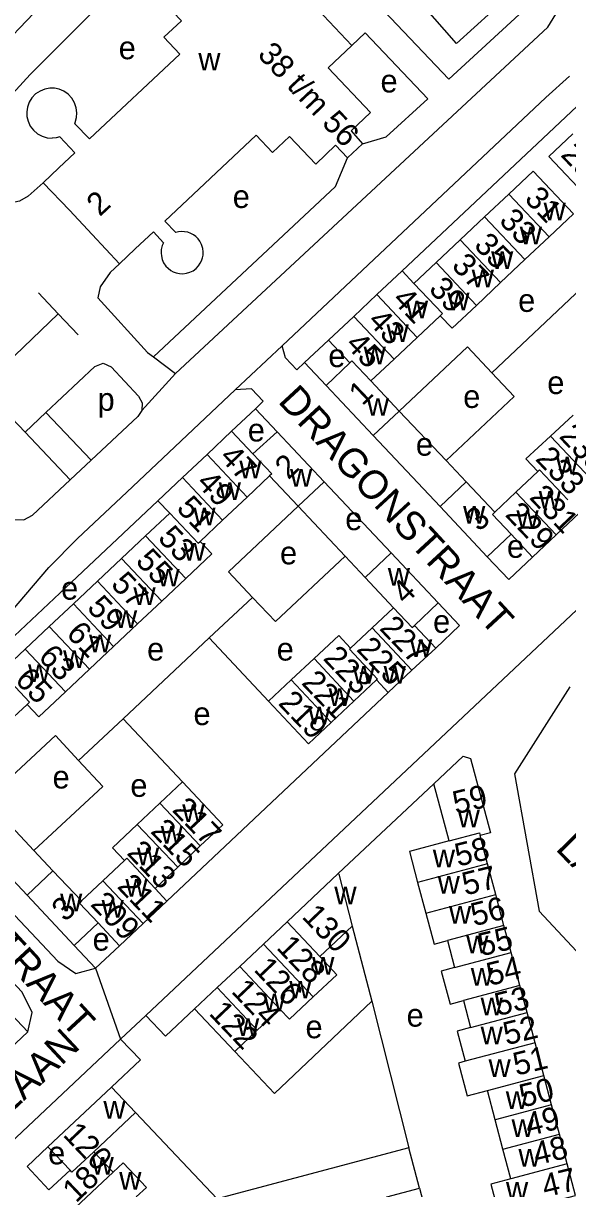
# Model space of a CAD drawing. Extents: x 161258 to 163262, y 380749 to 382054.
# Drawn here: x 162662.9 to 162757.6, y 381217.9 to 381420.7 of the extents above; entities that cross this region are included whole.
import ezdxf

# ---------------------------------------------------------------- set-up
doc = ezdxf.new("R2010")
doc.units = 0
for name, color, linetype in [('BLT_Basislijn', 7, 'Continuous'), ('BLT_Bebouwing', 7, 'Continuous'), ('BLT_Centroide', 7, 'Continuous'), ('BLT_Huisnummer', 7, 'Continuous'), ('BLT_Huisnummer_ tussenligend', 7, 'Continuous'), ('BLT_Huisnummer_reeks', 7, 'Continuous'), ('BLT_Onderverdeling_panden', 7, 'Continuous'), ('BLT_Straatnaam', 7, 'Continuous'), ('BLT_Vlakafsluiter', 7, 'Continuous')]:
    doc.layers.add(name, color=color, linetype=linetype)

msp = doc.modelspace()

# ---------------------------------------------------------------- linework, layer by layer
at = {"layer": 'BLT_Basislijn'}
for p, q in [((162700.64, 381449.21), (162736.92, 381410.94)), ((162728.79, 381377.61), (162773.03, 381419.23)), ((162684.19, 381248.03), (162860.79, 381414.31)), ((162757.9, 381411.48), (162753.82, 381407.78)), ((162707.92, 381364.54), (162753.82, 381407.78)), ((162665.55, 381373.76), (162668.97, 381370.12)), ((162759.99, 381374.58), (162744.42, 381359.86)), ((162668.97, 381370.12), (162655.68, 381357.43)), ((162668.97, 381370.12), (162672.4, 381366.48)), ((162711.83, 381361.64), (162715.96, 381365.53)), ((162715.55, 381357.67), (162711.83, 381361.64)), ((162663.19, 381349.51), (162655.68, 381357.43)), ((162699.12, 381349.68), (162703.26, 381353.58)), ((162707.06, 381349.56), (162703.26, 381353.58)), ((162663.19, 381349.51), (162666.82, 381352.94)), ((162674.69, 381344.65), (162666.82, 381352.94)), ((162736.43, 381344.58), (162728.29, 381353.18)), ((162671.04, 381341.23), (162663.19, 381349.51)), ((162723.75, 381348.92), (162735.4, 381336.59)), ((162674.69, 381344.65), (162671.04, 381341.23)), ((162739.93, 381340.87), (162736.43, 381344.58)), ((162715.23, 381340.91), (162726.91, 381328.51)), ((162670.25, 381322.45), (162686.3, 381337.6)), ((162710.69, 381336.63), (162718.86, 381327.95)), ((162718.86, 381327.95), (162722.36, 381324.24)), ((162660.68, 381318.12), (162667.32, 381326)), ((162656.97, 381309.98), (162670.25, 381322.45)), ((162695.24, 381313.71), (162702.77, 381320.78)), ((162680.27, 381299.66), (162695.24, 381313.71)), ((162705.55, 381302.73), (162695.24, 381313.71)), ((162726.38, 381304.2), (162687.86, 381267.93)), ((162680.27, 381299.66), (162672.51, 381292.38)), ((162690.6, 381288.66), (162680.27, 381299.66)), ((162717.69, 381272.71), (162734.3, 381288.32)), ((162664.73, 381276.72), (162656.44, 381285.54)), ((162651.89, 381281.31), (162663.55, 381268.95)), ((162668.04, 381273.2), (162664.73, 381276.72)), ((162720.11, 381263.58), (162723.55, 381250.5)), ((162671.75, 381260.19), (162675.45, 381256.24)), ((162679.61, 381260.16), (162675.45, 381256.24)), ((162723.55, 381250.5), (162729.95, 381224.96)), ((162679.81, 381243.91), (162684.19, 381248.03)), ((162682.41, 381231.14), (162696.59, 381216.08)), ((162729.95, 381224.96), (162696.59, 381216.08)), ((162731.81, 381217.97), (162729.95, 381224.96))]:
    msp.add_line(p, q, dxfattribs=at)
for points in [[(162685.52, 381362.62), (162689.34, 381359.75), (162754.17, 381420.02), (162756.78, 381424.23), (162756.78, 381427.1), (162755.23, 381430.38), (162719.65, 381468.2)], [(162654.22, 381401.03), (162648.89, 381405.9), (162674.42, 381432.63), (162683.03, 381441.1), (162682.65, 381444.13)], [(162687.34, 381431.45), (162683.35, 381430.56), (162676.23, 381423.97), (162664.05, 381411.75), (162654.22, 381401.03)], [(162736.92, 381410.94), (162751.32, 381424.18), (162751.95, 381425.44), (162752, 381427.1), (162751.37, 381428.45), (162751.03, 381428.81), (162750.55, 381428.36)], [(162720.04, 381416.83), (162722.37, 381419.02), (162733.24, 381407.56)], [(162721.87, 381399.7), (162726.01, 381400.91), (162733.24, 381407.56)], [(162685.52, 381362.62), (162717.18, 381392.26), (162719.26, 381397.26)], [(162666.32, 381392.94), (162663.7, 381390.6), (162662.19, 381389.74), (162660.57, 381389.36), (162654.37, 381395.29)], [(162679.61, 381378.82), (162677.99, 381377.31), (162676.23, 381374.8), (162675.86, 381372.91), (162684.47, 381363.41), (162685.52, 381362.62)], [(162711.83, 381361.64), (162710.49, 381360.36), (162708.52, 381362.45), (162707.92, 381364.54)], [(162728.29, 381353.18), (162740.19, 381364.36), (162744.42, 381359.86)], [(162666.82, 381352.94), (162675.33, 381360.97), (162676.76, 381361.52), (162678.14, 381360.88), (162682.92, 381355.77), (162683.54, 381354.61), (162683.51, 381353.31)], [(162744.42, 381359.86), (162748.3, 381355.73), (162736.43, 381344.58)], [(162667.32, 381326), (162672.32, 381331.01), (162680.92, 381339.11), (162699.77, 381356.87)], [(162703.26, 381353.58), (162704.64, 381354.9), (162702.61, 381357.06), (162699.77, 381356.87)], [(162641.84, 381352.81), (162658.91, 381335.4), (162660.72, 381334.34), (162663, 381334.25), (162664.49, 381335.1), (162671.04, 381341.23)], [(162683.51, 381353.31), (162682.8, 381352.24), (162674.69, 381344.65)], [(162710.69, 381336.63), (162698.57, 381325.23), (162702.77, 381320.78)], [(162702.77, 381320.78), (162706.75, 381316.55), (162718.86, 381327.95)], [(162751.49, 381327.79), (162747.33, 381323.87), (162743.6, 381327.83)], [(162735.08, 381319.81), (162738.79, 381315.86), (162734.64, 381311.96)], [(162757.96, 381305.23), (162748.36, 381290.05), (162752.63, 381266.16), (162764.01, 381254), (162761.84, 381239.98), (162769.26, 381221.52), (162797.87, 381236.28), (162811.06, 381248.81)], [(162656.44, 381285.54), (162668.47, 381296.73), (162672.51, 381292.38)], [(162637.12, 381291.15), (162668.87, 381257.48), (162672.03, 381255.34), (162675.45, 381256.24)], [(162672.51, 381292.38), (162676.72, 381287.86), (162664.73, 381276.72)], [(162663.68, 381245.16), (162664.42, 381248.53), (162662.71, 381252.08), (162631.12, 381285.63)], [(162723.55, 381250.5), (162706.56, 381234.46), (162699.68, 381241.74)], [(162659.54, 381241.27), (162663.68, 381245.16), (162659.77, 381249.31)], [(162692.68, 381249.16), (162687.65, 381244.41), (162684.19, 381248.03)], [(162638.94, 381198.45), (162637.46, 381204.03), (162679.81, 381243.91)], [(162678.25, 381235.56), (162683.26, 381240.28), (162679.81, 381243.91)], [(162667.35, 381217.67), (162663.54, 381221.72), (162667.17, 381225.14)]]:
    msp.add_lwpolyline(points, dxfattribs=at)
at = {"layer": 'BLT_Bebouwing'}
for p, q in [((162706.96, 381430.75), (162720.04, 381416.83)), ((162721.87, 381399.7), (162719.26, 381397.26)), ((162743.14, 381386.98), (162747.37, 381390.95)), ((162687.52, 381386.26), (162689.4, 381384.26)), ((162738.92, 381383), (162743.14, 381386.98)), ((162758.59, 381387.51), (162754.37, 381383.53)), ((162734.69, 381379.03), (162738.92, 381383)), ((162754.37, 381383.53), (162750.15, 381379.55)), ((162730.85, 381375.42), (162734.69, 381379.03)), ((162745.93, 381375.57), (162750.15, 381379.55)), ((162724.39, 381373.47), (162728.79, 381377.61)), ((162728.79, 381377.61), (162730.85, 381375.42)), ((162741.71, 381371.59), (162745.93, 381375.57)), ((162724.39, 381373.47), (162720.37, 381369.68)), ((162720.37, 381369.68), (162715.96, 381365.53)), ((162731.4, 381366), (162735.43, 381369.78)), ((162727.38, 381362.22), (162731.4, 381366)), ((162715.96, 381365.53), (162719.68, 381361.58)), ((162723.35, 381358.44), (162727.38, 381362.22)), ((162728.29, 381353.18), (162723.35, 381358.44)), ((162723.75, 381348.92), (162728.29, 381353.18)), ((162754.6, 381348.83), (162758.57, 381352.5)), ((162694.85, 381345.66), (162699.12, 381349.68)), ((162699.12, 381349.68), (162702.83, 381345.75)), ((162690.57, 381341.63), (162694.85, 381345.66)), ((162686.3, 381337.6), (162690.57, 381341.63)), ((162705.72, 381341.9), (162701.84, 381338.24)), ((162705.72, 381341.9), (162710.69, 381336.63)), ((162748.6, 381339.1), (162752.38, 381342.67)), ((162710.69, 381336.63), (162715.23, 381340.91)), ((162735.4, 381336.59), (162739.93, 381340.87)), ((162739.93, 381340.87), (162744.91, 381335.61)), ((162686.3, 381337.6), (162688.36, 381335.44)), ((162697.56, 381334.22), (162701.84, 381338.24)), ((162744.91, 381335.61), (162748.6, 381339.1)), ((162688.36, 381335.44), (162684.17, 381331.49)), ((162693.63, 381330.51), (162697.56, 381334.22)), ((162679.97, 381327.54), (162684.17, 381331.49)), ((162675.78, 381323.6), (162679.97, 381327.54)), ((162722.36, 381324.24), (162726.91, 381328.51)), ((162671.59, 381319.65), (162675.78, 381323.6)), ((162686.96, 381320.12), (162691.15, 381324.07)), ((162727.32, 381318.96), (162722.36, 381324.24)), ((162671.59, 381319.65), (162667.39, 381315.7)), ((162682.77, 381316.17), (162686.96, 381320.12)), ((162723.58, 381315.45), (162727.32, 381318.96)), ((162663.2, 381311.75), (162667.39, 381315.7)), ((162678.58, 381312.22), (162682.77, 381316.17)), ((162659.01, 381307.81), (162663.2, 381311.75)), ((162674.39, 381308.27), (162678.58, 381312.22)), ((162709.51, 381306.42), (162713.46, 381310.12)), ((162670.2, 381304.32), (162674.39, 381308.27)), ((162705.55, 381302.73), (162709.51, 381306.42)), ((162724.34, 381306.4), (162720.4, 381302.69)), ((162720.4, 381302.69), (162716.46, 381298.98)), ((162659.68, 381298.51), (162663.54, 381302.14)), ((162686.65, 381284.94), (162690.6, 381288.66)), ((162736.95, 381278.38), (162734.3, 381288.32)), ((162682.72, 381281.24), (162686.65, 381284.94)), ((162744.15, 381279.78), (162742.37, 381279.31)), ((162743.67, 381274.41), (162742.37, 381279.31)), ((162693.67, 381277.51), (162689.75, 381273.8)), ((162676.74, 381271.47), (162680.47, 381275)), ((162745.09, 381269.04), (162743.67, 381274.41)), ((162663.55, 381268.95), (162668.04, 381273.2)), ((162668.04, 381273.2), (162673.01, 381267.94)), ((162689.75, 381273.8), (162685.82, 381270.1)), ((162708.77, 381264.3), (162717.69, 381272.71)), ((162717.69, 381272.71), (162717.76, 381272.63)), ((162717.76, 381272.63), (162720.11, 381263.58)), ((162673.01, 381267.94), (162676.74, 381271.47)), ((162731.48, 381271.16), (162732.91, 381265.79)), ((162671.75, 381260.19), (162663.55, 381268.95)), ((162746.51, 381263.7), (162745.09, 381269.04)), ((162704.66, 381260.44), (162708.77, 381264.3)), ((162675.9, 381264.11), (162671.75, 381260.19)), ((162720.11, 381263.58), (162714.45, 381258.26)), ((162747.76, 381258.98), (162746.51, 381263.7)), ((162700.54, 381256.55), (162704.66, 381260.44)), ((162736.68, 381261.05), (162737.93, 381256.35)), ((162749.29, 381253.24), (162747.76, 381258.98)), ((162696.61, 381252.86), (162700.54, 381256.55)), ((162696.61, 381252.86), (162692.68, 381249.16)), ((162750.53, 381248.55), (162749.29, 381253.24)), ((162739.45, 381250.63), (162740.71, 381245.91)), ((162692.68, 381249.16), (162699.68, 381241.74)), ((162707.53, 381249.14), (162703.6, 381245.44)), ((162751.94, 381243.24), (162750.53, 381248.55)), ((162699.68, 381241.74), (162703.6, 381245.44)), ((162753.45, 381237.55), (162751.94, 381243.24)), ((162754.81, 381232.45), (162753.45, 381237.55)), ((162667.17, 381225.14), (162678.25, 381235.56)), ((162678.25, 381235.56), (162682.41, 381231.14)), ((162744.98, 381229.84), (162743.62, 381234.96)), ((162756.16, 381227.33), (162754.81, 381232.45)), ((162682.41, 381231.14), (162675.13, 381224.3)), ((162746.34, 381224.72), (162744.98, 381229.84)), ((162757.52, 381222.2), (162756.16, 381227.33)), ((162671.01, 381221.1), (162667.17, 381225.14)), ((162675.13, 381224.3), (162678.5, 381220.73)), ((162747.7, 381219.6), (162746.34, 381224.72)), ((162667.35, 381217.67), (162671.01, 381221.1)), ((162731.81, 381217.97), (162733.91, 381210.07))]:
    msp.add_line(p, q, dxfattribs=at)
for points in [[(162750.55, 381428.36), (162738.24, 381417.16), (162722.76, 381434.86), (162722.34, 381434.46), (162707.76, 381447.96), (162714.75, 381455.51), (162713.93, 381456.39), (162719.41, 381461.51)], [(162687.34, 381431.45), (162687.68, 381431.09), (162689.38, 381429.28), (162685.84, 381425.95), (162690.38, 381421.11), (162687.34, 381418.26), (162690.1, 381415.32), (162674.39, 381400.56), (162671.86, 381403.18)], [(162720.04, 381416.83), (162715.93, 381412.96), (162723.28, 381405.14), (162719.9, 381401.95), (162721.87, 381399.7)], [(162671.86, 381403.18), (162672.11, 381404.29), (162672.18, 381405.11), (162672.08, 381405.98), (162671.79, 381406.84), (162671.32, 381407.64), (162670.68, 381408.33), (162669.94, 381408.85), (162669.14, 381409.2), (162668.33, 381409.37), (162667.51, 381409.39), (162666.65, 381409.24), (162665.81, 381408.9), (162665.03, 381408.38), (162664.39, 381407.71), (162663.91, 381406.93), (162663.61, 381406.11), (162663.49, 381405.3), (162663.52, 381404.48), (162663.72, 381403.63), (162664.1, 381402.8), (162664.66, 381402.06), (162665.37, 381401.46), (162666.18, 381401.02), (162667.01, 381400.77), (162667.91, 381400.7)], [(162666.32, 381392.94), (162669.06, 381395.53), (162671.85, 381398.15), (162669.25, 381400.92), (162668.6, 381400.76), (162667.91, 381400.7)], [(162719.26, 381397.26), (162717.22, 381399.45), (162713.77, 381396.15), (162709.22, 381401), (162706.22, 381398.19), (162703.41, 381401.19), (162687.52, 381386.26)], [(162758.52, 381401.46), (162754.32, 381397.51), (162761.31, 381390.08)], [(162747.37, 381390.95), (162751.62, 381394.94), (162758.59, 381387.51)], [(162679.61, 381378.82), (162674.88, 381383.92), (162670.89, 381388.16), (162666.32, 381392.94)], [(162687.28, 381382.49), (162685.51, 381384.37), (162682.37, 381381.42), (162679.61, 381378.82)], [(162686.9, 381380.22), (162687.05, 381379.59), (162687.3, 381379), (162687.69, 381378.44), (162688.09, 381378.04), (162688.54, 381377.69), (162688.98, 381377.44), (162689.49, 381377.25), (162690.05, 381377.14), (162690.65, 381377.11), (162691.3, 381377.18), (162691.87, 381377.36), (162692.44, 381377.63), (162692.94, 381378.03), (162693.36, 381378.46), (162693.67, 381378.91), (162693.9, 381379.37), (162694.08, 381379.87), (162694.16, 381380.34), (162694.19, 381380.9), (162694.13, 381381.48), (162693.91, 381382.17), (162693.61, 381382.76), (162693.3, 381383.15), (162692.88, 381383.57), (162692.47, 381383.87), (162692.01, 381384.11), (162691.49, 381384.31), (162690.95, 381384.42), (162690.4, 381384.43), (162689.89, 381384.38), (162689.4, 381384.26)], [(162687.28, 381382.49), (162687.07, 381382.02), (162686.89, 381381.3), (162686.85, 381380.69), (162686.9, 381380.22)], [(162735.43, 381369.78), (162737.49, 381367.61), (162741.71, 381371.59)], [(162719.68, 381361.58), (162715.55, 381357.67)], [(162715.55, 381357.67), (162723.75, 381348.92)], [(162707.06, 381349.56), (162702.83, 381345.75)], [(162715.23, 381340.91), (162707.06, 381349.56)], [(162752.38, 381342.67), (162750.31, 381344.86), (162754.6, 381348.83)], [(162743.6, 381327.83), (162735.4, 381336.59)], [(162759.72, 381335.54), (162755.61, 381331.67)], [(162747.76, 381331.76), (162743.6, 381327.83)], [(162751.49, 381327.79), (162747.76, 381331.76)], [(162755.61, 381331.67), (162751.49, 381327.79)], [(162691.15, 381324.07), (162695.68, 381328.34), (162693.63, 381330.51)], [(162726.91, 381328.51), (162735.08, 381319.81)], [(162735.08, 381319.81), (162730.93, 381315.88)], [(162719.82, 381311.92), (162723.58, 381315.45)], [(162730.93, 381315.88), (162734.64, 381311.96)], [(162713.46, 381310.12), (162717.76, 381314.12), (162719.82, 381311.92)], [(162734.64, 381311.96), (162730.51, 381308.08)], [(162730.51, 381308.08), (162726.38, 381304.2)], [(162726.38, 381304.2), (162724.34, 381306.4)], [(162663.54, 381302.14), (162665.61, 381299.99), (162670.2, 381304.32)], [(162716.46, 381298.98), (162712.53, 381295.28), (162705.55, 381302.73)], [(162734.3, 381288.32), (162739.4, 381293.12), (162740.7, 381292.75), (162744.15, 381279.78)], [(162690.6, 381288.66), (162697.59, 381281.21), (162693.67, 381277.51)], [(162680.47, 381275), (162678.41, 381277.18), (162682.72, 381281.24)], [(162736.95, 381278.38), (162730.05, 381276.54), (162731.48, 381271.16)], [(162685.82, 381270.1), (162687.86, 381267.93)], [(162687.86, 381267.93), (162683.73, 381264.04)], [(162732.91, 381265.79), (162734.34, 381260.42), (162736.68, 381261.05)], [(162679.61, 381260.16), (162675.9, 381264.11)], [(162683.73, 381264.04), (162679.61, 381260.16)], [(162714.45, 381258.26), (162717.41, 381255.11), (162713.3, 381251.25)], [(162737.93, 381256.35), (162735.6, 381255.72), (162737.13, 381250.01), (162739.45, 381250.63)], [(162713.3, 381251.25), (162709.19, 381247.39), (162707.53, 381249.14)], [(162740.71, 381245.91), (162738.37, 381245.28), (162739.78, 381240.05)], [(162739.78, 381240.05), (162738.61, 381239.74), (162740.12, 381234.03), (162743.62, 381234.96)], [(162678.5, 381220.73), (162680.24, 381222.37), (162684.29, 381218.07), (162682.54, 381216.43)], [(162745.67, 381213.18), (162758.98, 381216.7), (162757.52, 381222.2)], [(162747.7, 381219.6), (162744.22, 381218.68), (162745.67, 381213.18)], [(162726.59, 381214.73), (162726.11, 381216.46), (162731.81, 381217.97)]]:
    msp.add_lwpolyline(points, dxfattribs=at)
at = {"layer": 'BLT_Onderverdeling_panden'}
for p, q in [((162747.37, 381390.95), (162754.37, 381383.53)), ((162743.14, 381386.98), (162750.15, 381379.55)), ((162738.92, 381383), (162745.93, 381375.57)), ((162734.69, 381379.03), (162741.71, 381371.59)), ((162724.39, 381373.47), (162731.4, 381366)), ((162720.37, 381369.68), (162727.38, 381362.22)), ((162754.6, 381348.83), (162761.58, 381341.44)), ((162694.85, 381345.66), (162701.84, 381338.24)), ((162690.57, 381341.63), (162697.56, 381334.22)), ((162748.6, 381339.1), (162755.61, 381331.67)), ((162684.17, 381331.49), (162691.15, 381324.07)), ((162679.97, 381327.54), (162686.96, 381320.12)), ((162675.78, 381323.6), (162682.77, 381316.17)), ((162671.59, 381319.65), (162678.58, 381312.22)), ((162674.39, 381308.27), (162667.39, 381315.7)), ((162723.58, 381315.45), (162730.51, 381308.08)), ((162663.2, 381311.75), (162670.2, 381304.32)), ((162713.46, 381310.12), (162720.4, 381302.69)), ((162709.51, 381306.42), (162716.46, 381298.98)), ((162686.65, 381284.94), (162693.67, 381277.51)), ((162682.72, 381281.24), (162689.75, 381273.8)), ((162743.67, 381274.41), (162731.48, 381271.16)), ((162676.74, 381271.47), (162683.73, 381264.04)), ((162732.91, 381265.79), (162745.09, 381269.04)), ((162714.45, 381258.26), (162708.77, 381264.3)), ((162746.51, 381263.7), (162736.68, 381261.05)), ((162704.66, 381260.44), (162713.3, 381251.25)), ((162737.93, 381256.35), (162747.76, 381258.98)), ((162707.53, 381249.14), (162700.54, 381256.55)), ((162696.61, 381252.86), (162703.6, 381245.44)), ((162749.29, 381253.24), (162739.45, 381250.63)), ((162740.71, 381245.91), (162750.53, 381248.55)), ((162751.94, 381243.24), (162739.78, 381240.05)), ((162743.62, 381234.96), (162753.45, 381237.55)), ((162754.81, 381232.45), (162744.98, 381229.84)), ((162746.34, 381224.72), (162756.16, 381227.33)), ((162757.52, 381222.2), (162747.7, 381219.6)), ((162671.06, 381213.72), (162678.5, 381220.73))]:
    msp.add_line(p, q, dxfattribs=at)
for points in [[(162730.85, 381375.42), (162735.81, 381370.15), (162735.43, 381369.78)], [(162719.68, 381361.58), (162720.06, 381361.94), (162723.35, 381358.44)], [(162702.83, 381345.75), (162706.11, 381342.27), (162705.72, 381341.9)], [(162752.38, 381342.67), (162752.7, 381342.97), (162757.65, 381337.74)], [(162688.36, 381335.44), (162693.32, 381330.22), (162693.63, 381330.51)], [(162744.91, 381335.61), (162744.49, 381335.22), (162747.76, 381331.76)], [(162727.32, 381318.96), (162730.55, 381315.52), (162730.93, 381315.88)], [(162719.82, 381311.92), (162719.64, 381311.75), (162724.49, 381306.54), (162724.34, 381306.4)], [(162659.01, 381307.81), (162663.96, 381302.53), (162663.54, 381302.14)], [(162736.95, 381278.38), (162742.24, 381279.79), (162742.37, 381279.31)], [(162680.47, 381275), (162680.87, 381275.38), (162685.82, 381270.1)], [(162673.01, 381267.94), (162672.63, 381267.58), (162675.9, 381264.11)], [(162675.13, 381224.3), (162671.35, 381220.74), (162671.01, 381221.1)]]:
    msp.add_lwpolyline(points, dxfattribs=at)
at = {"layer": 'BLT_Vlakafsluiter'}
for p, q in [((162699.77, 381356.87), (162707.92, 381364.54)), ((162689.34, 381359.75), (162683.51, 381353.31)), ((162675.45, 381256.24), (162679.81, 381243.91))]:
    msp.add_line(p, q, dxfattribs=at)

# ---------------------------------------------------------------- texts
at = {"layer": 'BLT_Centroide'}
for s, p in [('e', (162679.48, 381414.43)), ('w', (162693.33, 381412.47)), ('e', (162725.03, 381408.65)), ('e', (162699.32, 381388.54)), ('w', (162753.41, 381386.41)), ('w', (162749.26, 381382.2)), ('w', (162744.27, 381377.94)), ('w', (162740.9, 381374.73)), ('w', (162736.65, 381370.74)), ('w', (162729.45, 381369.32)), ('e', (162748.98, 381370.46)), ('w', (162726.08, 381365.21)), ('e', (162715.95, 381360.85)), ('w', (162722.09, 381361.32)), ('e', (162754.05, 381356.16)), ('p', (162675.8, 381353.25)), ('w', (162722.65, 381352.37)), ('e', (162739.42, 381353.74)), ('e', (162701.94, 381347.91)), ('e', (162731.18, 381345.43)), ('w', (162700.47, 381341.49)), ('w', (162755.58, 381342.17)), ('w', (162709.29, 381340.02)), ('w', (162696.88, 381337.72)), ('w', (162752.56, 381336.19)), ('w', (162692.46, 381333.3)), ('e', (162718.9, 381332.48)), ('w', (162739.4, 381333.61)), ('w', (162748.68, 381332.85)), ('w', (162690.73, 381327.18)), ('e', (162707.55, 381326.52)), ('e', (162747.03, 381327.66)), ('w', (162686.22, 381322.67)), ('w', (162726.3, 381322.83)), ('e', (162669.46, 381320.38)), ('w', (162682.04, 381319.44)), ('w', (162678.82, 381315.42)), ('e', (162734.18, 381314.6)), ('w', (162674.31, 381311.23)), ('e', (162684.42, 381309.78)), ('e', (162706.97, 381309.78)), ('w', (162730.16, 381310.42)), ('w', (162669.81, 381308.49)), ('w', (162663.69, 381306.07)), ('w', (162720.18, 381305.75)), ('w', (162725.58, 381305.75)), ('w', (162716, 381301.88)), ('e', (162692.49, 381298.55)), ('w', (162712.46, 381298.66)), ('e', (162667.97, 381287.51)), ('e', (162681.51, 381286.06)), ('w', (162690.54, 381281.66)), ('w', (162738.45, 381280.74)), ('w', (162686.78, 381277.94)), ('w', (162682.65, 381274.17)), ('w', (162734.13, 381273.8)), ('w', (162734.98, 381269.22)), ('w', (162680.65, 381268.68)), ('w', (162717, 381267.33)), ('w', (162669.28, 381266.16)), ('w', (162676.5, 381265.04)), ('w', (162736.95, 381263.99)), ('e', (162674.94, 381259.3)), ('w', (162739.95, 381258.82)), ('w', (162713.14, 381255.09)), ('w', (162740.74, 381253.2)), ('w', (162709.15, 381250.97)), ('w', (162704.64, 381248.75)), ('w', (162742.45, 381248.03)), ('e', (162729.57, 381246.07)), ('w', (162700.06, 381244.43)), ('e', (162711.98, 381244.05)), ('w', (162742.45, 381243)), ('w', (162743.83, 381237.32)), ('w', (162746.82, 381231.75)), ('w', (162676.82, 381230.05)), ('w', (162747.83, 381226.85)), ('e', (162667.2, 381222.1)), ('w', (162749.02, 381221.73)), ('w', (162674.76, 381220.31)), ('w', (162679.57, 381217.68)), ('w', (162746.86, 381215.94))]:
    msp.add_text(s, height=4, dxfattribs=at).set_placement(p)
at = {"layer": 'BLT_Huisnummer'}
for s, rotation, p in [('29', 313.6052, (162756.24, 381397.67)), ('31', 313.6052, (162749.92, 381389.98)), ('35', 313.6052, (162741.12, 381381.9)), ('39', 313.6052, (162733.26, 381374.26)), ('43', 313.6052, (162722.64, 381368.7)), ('45', 313.6052, (162718.76, 381364.64)), ('1', 43.6052, (162721.86, 381353.98)), ('47', 313.6052, (162696.85, 381345.02)), ('2', 43.6052, (162709, 381341.14)), ('233', 313.6052, (162751.83, 381344.76)), ('51', 313.6052, (162689.37, 381336.13)), ('229', 313.6052, (162746.57, 381335.06)), ('3', 43.6052, (162742.21, 381332.07)), ('55', 313.6052, (162682.26, 381326.93)), ('4', 43.6052, (162729.34, 381319.4)), ('59', 313.6052, (162673.79, 381318.81)), ('227', 313.6052, (162724.69, 381315.28)), ('63', 313.6052, (162665.32, 381310.26)), ('223', 313.6052, (162714.88, 381310.05)), ('219', 313.6052, (162707.08, 381302.24)), ('59', 13.6052, (162738.13, 381283)), ('217', 313.6052, (162688.63, 381283.67)), ('213', 313.6052, (162680.75, 381276.17)), ('57', 13.6052, (162739.76, 381268.88)), ('3', 43.6052, (162670.16, 381264.17)), ('209', 313.6052, (162674.4, 381267.25)), ('130', 313.6052, (162711.2, 381265.1)), ('55', 13.6052, (162742.56, 381258.29)), ('126', 313.6052, (162702.82, 381255.89)), ('53', 13.6052, (162745.44, 381247.89)), ('122', 313.6052, (162695.02, 381248.27)), ('51', 13.6052, (162748.64, 381237.51)), ('49', 13.6052, (162750.75, 381226.99)), ('120', 313.6052, (162669.63, 381227.14)), ('18', 43.6052, (162672.04, 381215.27)), ('47', 13.6052, (162753.66, 381216.32))]:
    msp.add_text(s, height=4, rotation=rotation, dxfattribs=at).set_placement(p)
at = {"layer": 'BLT_Huisnummer_ tussenligend'}
for s, rotation, p in [('33', 313.6052, (162745.5, 381386.16)), ('37', 313.6052, (162737.24, 381378.36)), ('41', 313.6052, (162726.92, 381372.44)), ('235', 313.6052, (162755.95, 381348.69)), ('49', 313.6052, (162692.83, 381340.54)), ('231', 313.6052, (162750.77, 381338.07)), ('53', 313.6052, (162686.13, 381330.95)), ('57', 313.6052, (162677.95, 381322.91)), ('61', 313.6052, (162670.18, 381314.3)), ('225', 313.6052, (162720.71, 381311.62)), ('65', 313.6052, (162661.27, 381306.27)), ('221', 313.6052, (162711.13, 381305.79)), ('215', 313.6052, (162684.87, 381279.94)), ('58', 13.6052, (162738.5, 381273.9)), ('211', 313.6052, (162679.06, 381270.35)), ('56', 13.6052, (162741.27, 381263.53)), ('128', 313.6052, (162706.78, 381259.7)), ('54', 13.6052, (162744.03, 381253.15)), ('124', 313.6052, (162698.91, 381252.1)), ('52', 13.6052, (162746.92, 381242.82)), ('50', 13.6052, (162749.73, 381231.99)), ('48', 13.6052, (162752.13, 381221.91))]:
    msp.add_text(s, height=4, rotation=rotation, dxfattribs=at).set_placement(p)
at = {"layer": 'BLT_Huisnummer_reeks'}
for s, rotation, p in [('38 t/m 56', 313.245, (162703.47, 381415.11)), ('2', 43.2069, (162676.19, 381386.93))]:
    msp.add_text(s, height=4, rotation=rotation, dxfattribs=at).set_placement(p)
at = {"layer": 'BLT_Straatnaam'}
for s, height, rotation, p in [('DRAGONSTRAAT', 5, 312.7359, (162707.04, 381354.8)), ('BASILICUMSTRAAT', 5, 312.7359, (162629.66, 381289.73)), ('LAURIERPLEIN', 5, 314.5223, (162755.33, 381276.9)), ('LAVENDELLAAN', 4.9999, 43.0476, (162634.73, 381206.7))]:
    msp.add_text(s, height=height, rotation=rotation, dxfattribs=at).set_placement(p)

doc.saveas('drawing.dxf')
